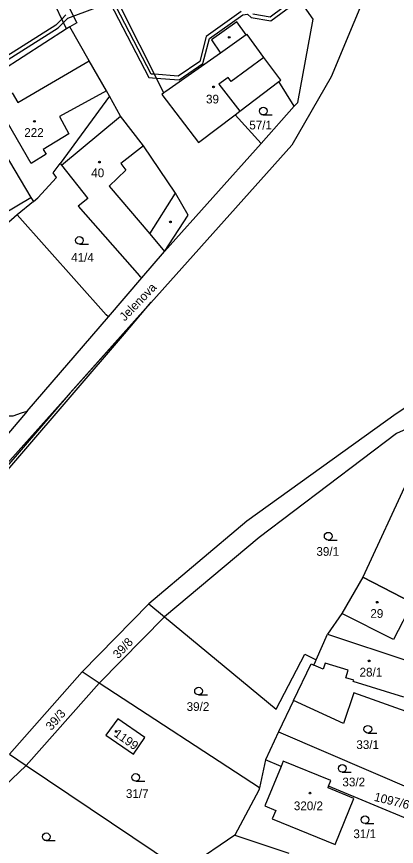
# Model space of a CAD drawing. Extents: x -680203 to -673936, y -1102717 to -1093650.
# Drawn here: x -678840.6 to -678766.5, y -1098769.2 to -1098607.5 of the extents above; entities that cross this region are included whole.
import ezdxf

# ---------------------------------------------------------------- set-up
doc = ezdxf.new("R2010")
doc.units = 0
for name, color, linetype in [('SOxx02xx_Staničení_Popis10', 7, 'Continuous'), ('SOxxxxxx_Koleje_hlavní_body_Popis10', 7, 'Continuous'), ('SOxxxxxx_Koleje_LN_parametry_Popis10', 7, 'Continuous'), ('SOxxxxxx_Koleje_param další_Popis10', 7, 'Continuous'), ('SOxxxxxx_Osa_bod_P', 7, 'Continuous'), ('SOxxxxxx_Staničení_Popis10', 7, 'Continuous'), ('x_prac', 7, 'Continuous')]:
    doc.layers.add(name, color=color, linetype=linetype)

msp = doc.modelspace()

# ---------------------------------------------------------------- linework, layer by layer
at = {"layer": 'SOxxxxxx_Koleje_hlavní_body_Popis10'}
for p, q in [((-678792.48, -1098626.67), (-678790.73, -1098626.67)), ((-678828.34, -1098651.87), (-678826.59, -1098651.87)), ((-678779.82, -1098709.52), (-678778.07, -1098709.52)), ((-678805.11, -1098739.71), (-678803.36, -1098739.71)), ((-678772.09, -1098747.14), (-678770.34, -1098747.14)), ((-678777.07, -1098754.78), (-678775.32, -1098754.78)), ((-678817.35, -1098756.53), (-678815.6, -1098756.53)), ((-678772.64, -1098764.79), (-678770.89, -1098764.79)), ((-678834.81, -1098768.11), (-678833.06, -1098768.11))]:
    msp.add_line(p, q, dxfattribs=at)
for centre in [(-678792.48, -1098625.92), (-678828.34, -1098651.12), (-678779.82, -1098708.77), (-678805.11, -1098738.96), (-678772.09, -1098746.39), (-678777.07, -1098754.03), (-678817.35, -1098755.78), (-678772.64, -1098764.04), (-678834.81, -1098767.36)]:
    msp.add_circle(centre, 0.75, dxfattribs=at)
at = {"layer": 'SOxxxxxx_Koleje_LN_parametry_Popis10'}
for points in [[(-678851.86, -1098621.93), (-678832.48, -1098609.71), (-678831.47, -1098608.67), (-678830.6, -1098607.78), (-678829.53, -1098607.39), (-678822.38, -1098604.75), (-678814.8, -1098619.35), (-678813.34, -1098619.47), (-678808.89, -1098619.81), (-678804.24, -1098616.65), (-678802.98, -1098611.79), (-678796.5, -1098607.17), (-678795.54, -1098607.05), (-678794.86, -1098607.66), (-678790.98, -1098608.33), (-678785.41, -1098604.17), (-678783.03, -1098602.4)], [(-678796.77, -1098606.5), (-678803.59, -1098611.37), (-678804.85, -1098616.22), (-678809.08, -1098619.09), (-678813.71, -1098618.74), (-678814.36, -1098618.69), (-678822.04, -1098603.88)], [(-678785.81, -1098603.6), (-678791.15, -1098607.59), (-678794.54, -1098607.01)], [(-678830.99, -1098607.18), (-678831.79, -1098608), (-678832.93, -1098609.16), (-678852.13, -1098621.27)]]:
    msp.add_lwpolyline(points, dxfattribs=at)
for points in [[(-678792.4, -1098615.45), (-678798.76, -1098620.12), (-678799.32, -1098619.34), (-678801.17, -1098620.67), (-678797.03, -1098625.94), (-678789.44, -1098620.17), (-678789.08, -1098619.89)], [(-678870.02, -1098727.41), (-678867.17, -1098724.66), (-678860.81, -1098717.37), (-678819.58, -1098669.33), (-678814.33, -1098663.15), (-678830.16, -1098680.82), (-678861.27, -1098716.98), (-678867.67, -1098724.31), (-678868.7, -1098725.3)], [(-678764.16, -1098697.52), (-678773.06, -1098716.74), (-678763.38, -1098721.77), (-678763.13, -1098720.77), (-678762.32, -1098716.11), (-678760.86, -1098711.94), (-678760.78, -1098711.7), (-678758.95, -1098706.46), (-678758.51, -1098704.86), (-678758.21, -1098703.91), (-678757.29, -1098700.82)]]:
    msp.add_lwpolyline(points, close=True, dxfattribs=at)
at = {"layer": 'SOxxxxxx_Koleje_param další_Popis10'}
for centre in [(-678799.11, -1098611.54), (-678802.17, -1098621.21), (-678837.12, -1098627.91), (-678824.45, -1098635.85), (-678810.59, -1098647.51), (-678770.25, -1098721.65), (-678771.82, -1098733.08), (-678821.16, -1098746.82), (-678783.37, -1098758.83)]:
    msp.add_circle(centre, 0.175, dxfattribs=at)
at = {"layer": 'SOxxxxxx_Staničení_Popis10'}
for p, q in [((-678797.67, -1098608.51), (-678802.61, -1098612.02)), ((-678795.8, -1098611.06), (-678797.67, -1098608.51)), ((-678802.61, -1098612.02), (-678800.83, -1098614.6)), ((-678840.37, -1098624.21), (-678826.46, -1098616.11)), ((-678841.44, -1098622.38), (-678840.37, -1098624.21)), ((-678823.06, -1098621.97), (-678832.25, -1098626.99)), ((-678837.78, -1098636.12), (-678844.65, -1098624.27)), ((-678832.25, -1098626.99), (-678830.43, -1098630.32)), ((-678831.85, -1098636.45), (-678820.32, -1098626.92)), ((-678830.43, -1098630.32), (-678835.38, -1098633.39)), ((-678844.12, -1098632.22), (-678837.81, -1098642.73)), ((-678815.85, -1098632.71), (-678820.29, -1098636.14)), ((-678834.83, -1098634.28), (-678837.78, -1098636.12)), ((-678835.38, -1098633.39), (-678834.83, -1098634.28)), ((-678820.29, -1098636.14), (-678819.29, -1098637.43)), ((-678819.29, -1098637.43), (-678822.57, -1098640.56)), ((-678822.57, -1098640.56), (-678814.64, -1098649.86)), ((-678814.64, -1098649.86), (-678809.6, -1098641.91)), ((-678814.64, -1098649.86), (-678811.72, -1098653.28)), ((-678763.38, -1098721.77), (-678767.07, -1098728.88)), ((-678767.07, -1098728.88), (-678777.17, -1098723.86)), ((-678780.79, -1098734.68), (-678782.62, -1098733.88)), ((-678780.43, -1098733.5), (-678780.79, -1098734.68)), ((-678775.95, -1098734.87), (-678780.43, -1098733.5)), ((-678776.41, -1098736.37), (-678775.95, -1098734.87)), ((-678774.84, -1098736.86), (-678776.41, -1098736.37)), ((-678774.92, -1098737.1), (-678774.84, -1098736.86)), ((-678765.1, -1098740.12), (-678774.92, -1098737.1))]:
    msp.add_line(p, q, dxfattribs=at)
at = {"layer": 'x_prac'}
for p, q in [((-678830.89, -1098609.91), (-678835.7, -1098599.68)), ((-678830.24, -1098609.5), (-678830.89, -1098609.91)), ((-678786.44, -1098624.96), (-678789.44, -1098620.17)), ((-678822.48, -1098622.98), (-678832.11, -1098636.12)), ((-678792.92, -1098632.21), (-678786.44, -1098624.96)), ((-678797.97, -1098626.65), (-678792.92, -1098632.21)), ((-678811.72, -1098653.28), (-678792.92, -1098632.21)), ((-678837.32, -1098643.55), (-678840.5, -1098646.14)), ((-678840.5, -1098646.14), (-678863.08, -1098666.02)), ((-678816.15, -1098658.42), (-678811.72, -1098653.28)), ((-678822.68, -1098665.99), (-678816.15, -1098658.42)), ((-678838.53, -1098684.38), (-678822.68, -1098665.99)), ((-678838.53, -1098684.38), (-678852.34, -1098700.57)), ((-678814.81, -1098721.98), (-678827.8, -1098735.21)), ((-678814.81, -1098721.98), (-678811.75, -1098724.5)), ((-678811.75, -1098724.5), (-678824.47, -1098737.39)), ((-678782.15, -1098732.86), (-678779.94, -1098727.86)), ((-678779.94, -1098727.86), (-678763.88, -1098733.21)), ((-678827.8, -1098735.21), (-678841.95, -1098751.27)), ((-678824.47, -1098737.39), (-678827.8, -1098735.21)), ((-678824.47, -1098737.39), (-678838.7, -1098753.46)), ((-678793.25, -1098757.84), (-678824.47, -1098737.39)), ((-678786.59, -1098740.78), (-678789.5, -1098746.93)), ((-678789.5, -1098746.93), (-678792.07, -1098752.35)), ((-678789.5, -1098746.93), (-678759.68, -1098759.75)), ((-678841.95, -1098751.27), (-678838.7, -1098753.46)), ((-678792.07, -1098752.35), (-678793.25, -1098757.84)), ((-678789.01, -1098753.64), (-678792.07, -1098752.35)), ((-678838.7, -1098753.46), (-678854.59, -1098768.41)), ((-678838.7, -1098753.46), (-678808.21, -1098773.94)), ((-678759.75, -1098765.85), (-678779.74, -1098757.51)), ((-678798.05, -1098767.04), (-678808.21, -1098773.94)), ((-678798.05, -1098767.04), (-678787.52, -1098770.53))]:
    msp.add_line(p, q, dxfattribs=at)
for points in [[(-678811.88, -1098622.38), (-678821.33, -1098603.58), (-678834.93, -1098576.14)], [(-678835.26, -1098596.94), (-678834, -1098598.48), (-678828.86, -1098608.73), (-678830.24, -1098609.5)], [(-678770.4, -1098598), (-678779.23, -1098619.25), (-678786.89, -1098632.53), (-678865.66, -1098720.43), (-678872.36, -1098731.16), (-678901.14, -1098749), (-678925.26, -1098758.48), (-678948.42, -1098762.19)], [(-678786.44, -1098624.96), (-678785.77, -1098624.21), (-678782.76, -1098607.97), (-678786.47, -1098602.65), (-678784.1, -1098600.51)], [(-678830.89, -1098609.91), (-678843.57, -1098618.04), (-678843.47, -1098618.19), (-678858.7, -1098627.22)], [(-678822.48, -1098622.98), (-678823.06, -1098621.97), (-678826.46, -1098616.11), (-678830.24, -1098609.5)], [(-678789.44, -1098620.17), (-678789.08, -1098619.89), (-678792.4, -1098615.45), (-678795.65, -1098610.96), (-678795.8, -1098611.06), (-678800.83, -1098614.6), (-678811.47, -1098622.09), (-678811.88, -1098622.38)], [(-678797.97, -1098626.65), (-678797.03, -1098625.94), (-678789.44, -1098620.17)], [(-678811.72, -1098653.28), (-678807.14, -1098646.18), (-678809.6, -1098641.91), (-678815.85, -1098632.71), (-678820.32, -1098626.92), (-678822.48, -1098622.98)], [(-678811.88, -1098622.38), (-678812.29, -1098622.67), (-678805.14, -1098632.05), (-678797.97, -1098626.65)], [(-678858.7, -1098627.22), (-678858.19, -1098628.02), (-678856.22, -1098631.12), (-678856.33, -1098634.47), (-678860.17, -1098637.24), (-678858.15, -1098640.05), (-678854.3, -1098637.27), (-678849.57, -1098635.43), (-678843.31, -1098645.99), (-678837.81, -1098642.73), (-678837.32, -1098643.55)], [(-678837.32, -1098643.55), (-678836.43, -1098642.83), (-678832.82, -1098638.86), (-678833.47, -1098637.97), (-678832.11, -1098636.12)], [(-678832.11, -1098636.12), (-678831.85, -1098636.45), (-678826.71, -1098642.97), (-678828.6, -1098644.47), (-678816.6, -1098658.03), (-678816.15, -1098658.42)], [(-678822.68, -1098665.99), (-678823.13, -1098665.6), (-678840.5, -1098646.14)], [(-678863.08, -1098666.02), (-678851.81, -1098680.99), (-678849.79, -1098683.21), (-678847.45, -1098684.75), (-678844.32, -1098685.29), (-678841.25, -1098685.28), (-678839.64, -1098684.75), (-678838.53, -1098684.38)], [(-678743.3, -1098668.57), (-678748.55, -1098673.19), (-678766.56, -1098684.89), (-678795.7, -1098705.83), (-678814.81, -1098721.98)], [(-678754.54, -1098683.38), (-678766.48, -1098688.74), (-678793.29, -1098709.02), (-678811.75, -1098724.5)], [(-678763.38, -1098721.77), (-678773.06, -1098716.74), (-678777.17, -1098723.86), (-678779.94, -1098727.86)], [(-678811.75, -1098724.5), (-678789.94, -1098742.5), (-678784.37, -1098731.73), (-678782.15, -1098732.86)], [(-678786.59, -1098740.78), (-678783.15, -1098733.65), (-678782.62, -1098733.88), (-678782.32, -1098733.2), (-678782.15, -1098732.86)], [(-678756.43, -1098745.88), (-678774.79, -1098739.29), (-678776.81, -1098745.28), (-678786.59, -1098740.78)], [(-678817.8, -1098751.24), (-678815.57, -1098747.99), (-678820.85, -1098744.35), (-678823.16, -1098747.58), (-678817.8, -1098751.24)], [(-678779.74, -1098757.51), (-678779.29, -1098756.41), (-678788.58, -1098752.59), (-678789.01, -1098753.64)], [(-678789.01, -1098753.64), (-678792.18, -1098761.33), (-678790.04, -1098762.2), (-678790.72, -1098763.84), (-678778.44, -1098768.87), (-678774.79, -1098759.88), (-678779.85, -1098757.79), (-678779.74, -1098757.51)], [(-678793.25, -1098757.84), (-678793.34, -1098758.27), (-678798.05, -1098767.04)]]:
    msp.add_lwpolyline(points, dxfattribs=at)

# ---------------------------------------------------------------- texts
at = {"layer": 'SOxx02xx_Staničení_Popis10'}
msp.add_text('Jelenova', height=1.7, rotation=46, dxfattribs=at).set_placement((-678819.5, -1098666.96))
at = {"layer": 'SOxxxxxx_Osa_bod_P'}
for s, p in [('39', (-678803.65, -1098624.42)), ('57/1', (-678795.21, -1098629.48)), ('222', (-678839.1, -1098630.94)), ('40', (-678826.04, -1098638.8)), ('41/4', (-678829.95, -1098655.28)), ('39/1', (-678782.12, -1098712.59)), ('29', (-678771.6, -1098724.68)), ('28/1', (-678773.7, -1098736.12)), ('39/2', (-678807.43, -1098742.83)), ('33/1', (-678774.33, -1098750.25)), ('33/2', (-678777.05, -1098757.53)), ('31/7', (-678819.28, -1098759.79)), ('320/2', (-678786.52, -1098762.17)), ('31/1', (-678774.91, -1098767.62))]:
    msp.add_text(s, height=1.7, dxfattribs=at).set_placement(p)
for s, rotation, p in [('39/8', 47, (-678820.76, -1098732.76)), ('39/3', 49, (-678833.81, -1098746.76)), ('1199', 325, (-678821.75, -1098747.63)), ('1097/6', 346, (-678770.98, -1098760.32))]:
    msp.add_text(s, height=1.7, rotation=rotation, dxfattribs=at).set_placement(p)

doc.saveas('drawing.dxf')
